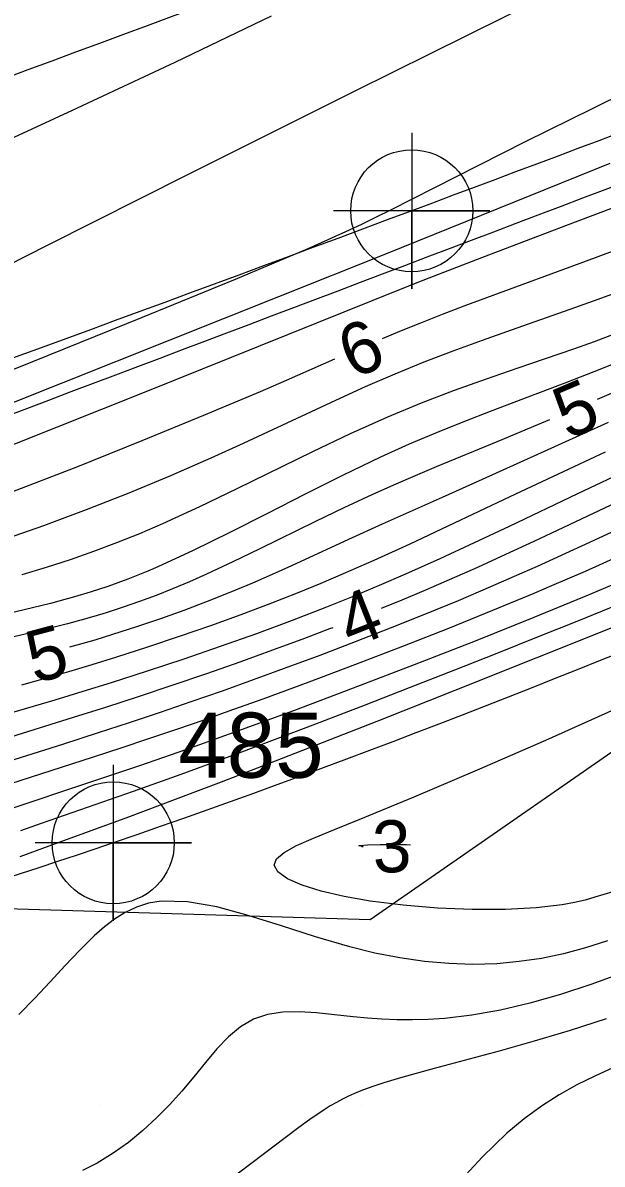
# Model space of a CAD drawing. Extents: x 2602990 to 2605851, y 618069 to 619180.
# Drawn here: x 2603717.01 to 2603739.25, y 618517.75 to 618561.61 of the extents above; entities that cross this region are included whole.
import ezdxf

# ---------------------------------------------------------------- set-up
doc = ezdxf.new("R2010")
doc.units = 0
for name, color, linetype in [('DTM Contours Major', 7, 'Continuous'), ('DTM Contours Major Text', 7, 'Continuous'), ('DTM Contours Minor', 7, 'Continuous'), ('DTM Contours Minor Text', 7, 'Continuous'), ('Exist DTM Breakline', 7, 'Continuous'), ('Exist DTM Breakline Cogo Number', 7, 'Continuous'), ('Exist DTM Breakline Cogo Point CELL', 7, 'Continuous'), ('Exist DTM Crownline', 7, 'Continuous'), ('Exist DTM QL2 LIDAR Elevation Point', 7, 'Continuous'), ('Exist Roads EOP', 7, 'Continuous'), ('Exist Roads EOP Cogo Point CELL', 7, 'Continuous'), ('PH Exist DTM Obscure Area', 7, 'Continuous')]:
    doc.layers.add(name, color=color, linetype=linetype)

# ---------------------------------------------------------------- blocks, each defined once
blk = doc.blocks.new('EXIST DTM BREAKLINE COGO POINT')
at = {"layer": 'Exist DTM Breakline Cogo Point CELL'}
blk.add_lwpolyline([(0, 0.06), (0, -0.06), (0, 0), (0.06, 0), (-0.06, 0)], dxfattribs=at)
blk.add_circle((0, 0), 0.04688, dxfattribs=at)
blk = doc.blocks.new('EXIST ROADS EOP COGO POINT')
at = {"layer": 'Exist Roads EOP Cogo Point CELL'}
blk.add_lwpolyline([(0, 0.06), (0, -0.06), (0, 0), (0.06, 0), (-0.06, 0)], dxfattribs=at)
blk.add_circle((0, 0), 0.04688, dxfattribs=at)

msp = doc.modelspace()

# ---------------------------------------------------------------- linework, layer by layer
at = {"layer": 'DTM Contours Major'}
for points in [[(2603739.543, 618556.205), (2603730.93, 618552.729), (2603726.826, 618551.082), (2603718.484, 618547.75), (2603707.876, 618543.522), (2603706.375, 618542.916), (2603705.118, 618542.394), (2603703.916, 618541.877), (2603702.959, 618541.454), (2603700.314, 618540.267), (2603696.991, 618538.769), (2603693.261, 618537.094), (2603689.392, 618535.379), (2603685.655, 618533.76)], [(2603739.795, 618543.174), (2603736.622, 618541.682), (2603735.542, 618541.181), (2603734.458, 618540.686), (2603733.371, 618540.203), (2603732.466, 618539.811), (2603731.558, 618539.429), (2603730.767, 618539.104)], [(2603728.908, 618538.368), (2603728.782, 618538.319), (2603727.827, 618537.956), (2603726.595, 618537.5), (2603725.337, 618537.047), (2603724.058, 618536.598), (2603722.767, 618536.157), (2603721.471, 618535.725), (2603720.176, 618535.303), (2603718.945, 618534.912), (2603716.54, 618534.167)]]:
    msp.add_lwpolyline(points, dxfattribs=at)
at = {"layer": 'DTM Contours Minor'}
for points in [[(2603754.174, 618565.909), (2603738.886, 618558.326), (2603736.297, 618557.034), (2603733.645, 618555.698), (2603731.123, 618554.414), (2603730.578, 618554.143), (2603730.012, 618553.869), (2603729.401, 618553.581), (2603728.722, 618553.272), (2603727.953, 618552.932), (2603725.159, 618551.75), (2603721.585, 618550.287), (2603717.382, 618548.591), (2603712.701, 618546.708), (2603709.755, 618545.518)], [(2603736.985, 618562.591), (2603729.756, 618558.992), (2603723.333, 618555.777), (2603717.945, 618553.061), (2603714.809, 618551.473), (2603711.703, 618549.892), (2603708.727, 618548.369), (2603705.983, 618546.953), (2603703.572, 618545.696), (2603701.983, 618544.855), (2603699.922, 618543.746), (2603697.4, 618542.373), (2603696.414, 618541.849), (2603695.359, 618541.306), (2603694.203, 618540.733), (2603692.916, 618540.123), (2603690.348, 618538.965), (2603687.378, 618537.684), (2603684.081, 618536.295)], [(2603763.372, 618562.079), (2603760.882, 618561.27), (2603760.143, 618561.025), (2603759.436, 618560.783), (2603758.909, 618560.594), (2603758.392, 618560.402), (2603757.88, 618560.204), (2603757.366, 618560), (2603756.313, 618559.565), (2603755.317, 618559.14), (2603751.942, 618557.676), (2603750.673, 618557.136), (2603749.323, 618556.574), (2603747.274, 618555.747), (2603745.118, 618554.901), (2603742.917, 618554.058), (2603740.735, 618553.235), (2603738.636, 618552.454), (2603734.812, 618551.044), (2603733.942, 618550.719), (2603733.101, 618550.399), (2603732.28, 618550.078), (2603731.47, 618549.752), (2603730.809, 618549.475)], [(2603726.536, 618561.87), (2603722.845, 618560.091), (2603718.905, 618558.248), (2603715.103, 618556.486), (2603712.943, 618555.478), (2603710.954, 618554.542), (2603709.102, 618553.662), (2603707.352, 618552.822), (2603705.67, 618552.007), (2603704.021, 618551.201), (2603701.846, 618550.128), (2603699.653, 618549.035), (2603697.428, 618547.914), (2603695.157, 618546.757), (2603692.824, 618545.556), (2603690.416, 618544.303), (2603687.512, 618542.775), (2603684.563, 618541.209), (2603681.649, 618539.649), (2603679.877, 618538.692)], [(2603748.155, 618557.711), (2603738.208, 618553.947), (2603734.61, 618552.576), (2603732.2, 618551.642), (2603730.446, 618550.947), (2603721.726, 618547.439), (2603718.329, 618546.08), (2603714.979, 618544.747)], [(2603740.172, 618551.383), (2603739.085, 618550.982), (2603738.009, 618550.595), (2603735.757, 618549.802), (2603734.638, 618549.404), (2603733.522, 618548.995), (2603732.406, 618548.568), (2603731.291, 618548.115), (2603730.156, 618547.624), (2603729.012, 618547.106), (2603725.468, 618545.449), (2603724.228, 618544.884), (2603722.674, 618544.205), (2603721.076, 618543.539), (2603719.446, 618542.896), (2603717.8, 618542.284), (2603716.152, 618541.711)], [(2603739.703, 618549.646), (2603738.938, 618549.359), (2603738.151, 618549.078), (2603735.978, 618548.332), (2603734.799, 618547.922), (2603733.572, 618547.478), (2603732.306, 618546.992), (2603731.011, 618546.456), (2603729.578, 618545.813), (2603728.13, 618545.125), (2603725.228, 618543.7), (2603723.791, 618543.009), (2603722.374, 618542.362), (2603721.486, 618541.982), (2603720.602, 618541.626), (2603719.716, 618541.293), (2603718.82, 618540.979), (2603717.906, 618540.684), (2603716.968, 618540.404)], [(2603740.452, 618548.819), (2603739.229, 618548.319), (2603737.816, 618547.762), (2603736.772, 618547.363), (2603734.951, 618546.675), (2603733.958, 618546.29), (2603732.92, 618545.872), (2603731.845, 618545.418), (2603730.741, 618544.923), (2603729.305, 618544.234), (2603727.852, 618543.502), (2603726.397, 618542.755), (2603724.958, 618542.021), (2603723.551, 618541.33), (2603722.192, 618540.709), (2603721.803, 618540.543), (2603721.418, 618540.385), (2603721.035, 618540.236), (2603720.652, 618540.093), (2603720.268, 618539.956), (2603719.589, 618539.733), (2603718.998, 618539.554), (2603718.387, 618539.383), (2603718.073, 618539.3), (2603716.425, 618538.9)], [(2603728.973, 618548.682), (2603727.124, 618547.872), (2603726.125, 618547.439), (2603723.949, 618546.518), (2603721.58, 618545.545), (2603719.106, 618544.557), (2603716.614, 618543.593)], [(2603741.205, 618548.062), (2603739.06, 618547.144)], [(2603737.222, 618546.356), (2603736.769, 618546.162), (2603735.246, 618545.523), (2603732.882, 618544.551), (2603732.067, 618544.208), (2603731.241, 618543.851), (2603730.405, 618543.477), (2603729.329, 618542.974), (2603728.249, 618542.45), (2603726.11, 618541.398), (2603725.068, 618540.894), (2603724.057, 618540.424), (2603723.402, 618540.134), (2603722.76, 618539.864), (2603722.125, 618539.611), (2603721.492, 618539.375), (2603720.856, 618539.153), (2603720.213, 618538.945), (2603719.729, 618538.798), (2603719.235, 618538.657), (2603718.728, 618538.519), (2603718.206, 618538.384), (2603717.103, 618538.116), (2603714.137, 618537.432)], [(2603739.477, 618546.248), (2603737.557, 618545.383), (2603734.644, 618544.06), (2603733.106, 618543.372), (2603730.805, 618542.352), (2603729.516, 618541.764), (2603727.324, 618540.751), (2603726.578, 618540.415), (2603725.821, 618540.085), (2603724.959, 618539.724), (2603724.082, 618539.374), (2603723.191, 618539.036), (2603722.289, 618538.711), (2603721.377, 618538.4), (2603720.456, 618538.104), (2603719.769, 618537.895), (2603719.076, 618537.693), (2603718.795, 618537.615)], [(2603739.37, 618545.118), (2603738.163, 618544.556), (2603735.704, 618543.393), (2603733.328, 618542.265), (2603731.862, 618541.58), (2603730.488, 618540.954), (2603729.309, 618540.434), (2603728.447, 618540.067), (2603727.544, 618539.697), (2603726.491, 618539.284), (2603725.374, 618538.864), (2603724.209, 618538.442), (2603723.009, 618538.025), (2603721.789, 618537.618), (2603720.564, 618537.226), (2603719.663, 618536.948), (2603718.763, 618536.679), (2603717.865, 618536.419), (2603716.963, 618536.164)], [(2603740.356, 618544.489), (2603738.296, 618543.514), (2603735.673, 618542.262), (2603734.34, 618541.633), (2603733.011, 618541.018), (2603731.698, 618540.428), (2603730.693, 618539.992), (2603729.689, 618539.572), (2603728.672, 618539.161), (2603727.342, 618538.646), (2603725.976, 618538.139), (2603724.586, 618537.643), (2603723.185, 618537.161), (2603721.785, 618536.696), (2603720.398, 618536.252), (2603719.308, 618535.913), (2603718.234, 618535.588), (2603716.139, 618534.97)], [(2603742.7, 618543.461), (2603738.461, 618541.498), (2603736.756, 618540.722), (2603735.874, 618540.33), (2603734.965, 618539.935), (2603733.72, 618539.407), (2603732.432, 618538.876), (2603731.111, 618538.347), (2603729.766, 618537.821), (2603728.406, 618537.303), (2603727.041, 618536.795), (2603725.847, 618536.36), (2603724.655, 618535.935), (2603723.464, 618535.52), (2603722.275, 618535.113), (2603721.085, 618534.715), (2603719.895, 618534.325), (2603718.533, 618533.886), (2603714.622, 618532.65)], [(2603739.813, 618541.077), (2603738.596, 618540.534), (2603737.305, 618539.972), (2603736.622, 618539.682), (2603735.04, 618539.024), (2603733.349, 618538.34), (2603731.585, 618537.645), (2603729.784, 618536.951), (2603727.982, 618536.273), (2603726.216, 618535.625), (2603725.092, 618535.222), (2603723.992, 618534.834), (2603722.909, 618534.461), (2603721.839, 618534.098), (2603720.773, 618533.743), (2603719.706, 618533.394), (2603715.296, 618531.973)], [(2603739.708, 618540.043), (2603738.714, 618539.622), (2603736.619, 618538.757), (2603734.367, 618537.854), (2603732.031, 618536.939), (2603729.684, 618536.039), (2603727.398, 618535.18), (2603725.244, 618534.39), (2603723.291, 618533.692), (2603721.483, 618533.064), (2603719.766, 618532.482), (2603716.24, 618531.306)], [(2603739.814, 618539.238), (2603738.337, 618538.635), (2603736.795, 618538.013), (2603735.204, 618537.379), (2603733.58, 618536.737), (2603731.841, 618536.056), (2603730.109, 618535.383), (2603728.407, 618534.728), (2603726.761, 618534.101), (2603725.195, 618533.513), (2603723.076, 618532.733), (2603721.243, 618532.078), (2603717.714, 618530.845), (2603716.925, 618530.564)], [(2603739.754, 618538.416), (2603736.706, 618537.194), (2603733.596, 618535.956), (2603730.597, 618534.769), (2603726.696, 618533.238), (2603724.617, 618532.433), (2603722.858, 618531.763), (2603721.024, 618531.08), (2603718.006, 618529.978), (2603716.897, 618529.565)], [(2603739.659, 618528.214), (2603738.973, 618528.008), (2603738.599, 618527.903), (2603738.185, 618527.804), (2603737.718, 618527.718), (2603736.713, 618527.604), (2603735.543, 618527.546), (2603734.264, 618527.544), (2603732.933, 618527.596), (2603731.608, 618527.701), (2603730.344, 618527.859), (2603729.347, 618528.035), (2603728.467, 618528.243), (2603727.73, 618528.475), (2603727.165, 618528.724), (2603726.799, 618528.982), (2603726.66, 618529.244), (2603726.751, 618529.483), (2603727.042, 618529.73), (2603727.519, 618529.994), (2603728.167, 618530.287), (2603728.97, 618530.618), (2603729.914, 618530.999), (2603732.032, 618531.874), (2603734.467, 618532.909), (2603737.082, 618534.05), (2603739.741, 618535.241)], [(2603730, 618529.973), (2603729.923, 618529.981), (2603729.907, 618529.986), (2603729.906, 618529.991), (2603729.941, 618530.001), (2603730.241, 618530.023), (2603730.731, 618530.036), (2603731.276, 618530.041), (2603731.738, 618530.037), (2603731.888, 618530.028)], [(2603730.079, 618529.954), (2603730.033, 618529.954), (2603730, 618529.973)], [(2603739.45, 618526.339), (2603738.61, 618526.067), (2603737.767, 618525.841), (2603736.919, 618525.663), (2603736.065, 618525.535), (2603735.202, 618525.458), (2603734.287, 618525.432), (2603733.362, 618525.461), (2603732.426, 618525.545), (2603731.481, 618525.681), (2603730.526, 618525.867), (2603729.562, 618526.102), (2603728.242, 618526.49), (2603726.933, 618526.911), (2603725.66, 618527.312), (2603724.45, 618527.64), (2603723.329, 618527.84), (2603722.324, 618527.86), (2603721.831, 618527.778), (2603721.373, 618527.632), (2603720.943, 618527.428), (2603720.534, 618527.172), (2603720.139, 618526.87), (2603719.75, 618526.528), (2603719.195, 618525.983), (2603718.633, 618525.389), (2603718.06, 618524.765), (2603717.469, 618524.131), (2603716.856, 618523.508)], [(2603740.086, 618525.123), (2603738.854, 618524.664), (2603737.648, 618524.268), (2603736.475, 618523.937), (2603735.341, 618523.674), (2603734.249, 618523.479), (2603733.206, 618523.356), (2603732.574, 618523.315), (2603731.963, 618523.3), (2603731.37, 618523.306), (2603730.794, 618523.33), (2603730.234, 618523.369), (2603729.689, 618523.419), (2603728.969, 618523.496), (2603728.277, 618523.565), (2603727.617, 618523.604), (2603726.992, 618523.591), (2603726.407, 618523.504), (2603725.864, 618523.322), (2603725.367, 618523.03), (2603724.902, 618522.643), (2603724.457, 618522.18), (2603724.019, 618521.664), (2603723.574, 618521.115), (2603723.108, 618520.555), (2603722.641, 618520.034), (2603722.145, 618519.528), (2603721.619, 618519.044), (2603721.062, 618518.589), (2603720.475, 618518.17), (2603719.858, 618517.793), (2603719.303, 618517.506)], [(2603739.407, 618523.332), (2603738.025, 618522.886), (2603736.643, 618522.475), (2603735.291, 618522.096), (2603732.802, 618521.427), (2603731.501, 618521.069), (2603730.87, 618520.882), (2603730.481, 618520.755), (2603730.228, 618520.666), (2603729.983, 618520.572), (2603729.744, 618520.474), (2603729.51, 618520.367), (2603729.277, 618520.252), (2603729.044, 618520.127), (2603728.81, 618519.991), (2603728.572, 618519.842), (2603728.328, 618519.681), (2603728.077, 618519.508), (2603727.547, 618519.123), (2603725.337, 618517.442), (2603724.055, 618516.496), (2603722.683, 618515.552), (2603721.242, 618514.664), (2603719.777, 618513.897)], [(2603739.664, 618521.449), (2603738.968, 618521.141), (2603738.278, 618520.799), (2603737.594, 618520.417), (2603736.917, 618519.986), (2603736.248, 618519.5), (2603735.588, 618518.95), (2603734.636, 618518.028), (2603733.699, 618516.993)]]:
    msp.add_lwpolyline(points, dxfattribs=at)
at = {"layer": 'Exist DTM Breakline'}
msp.add_spline([(2603647.352, 618520.802), (2603704.337, 618541.966), (2603758.983, 618562.663), (2603811.118, 618582.434), (2603865.604, 618602.567), (2603913.966, 618621.231), (2603963.574, 618640.143), (2603974.725, 618636.355), (2603978.77, 618630.138), (2603971.844, 618627.992), (2603956.88, 618621.982), (2603923.969, 618609.772), (2603877.426, 618591.796), (2603827.273, 618571.857), (2603776.875, 618552.809), (2603720.479, 618530.104), (2603675.109, 618514.176), (2603657.355, 618505.354), (2603640.368, 618498.804), (2603619.191, 618491.366), (2603591.676, 618480.386)], degree=3, dxfattribs=at)
at = {"layer": 'Exist DTM Crownline'}
msp.add_spline([(2603233.488, 618380.754), (2603285.185, 618400.095), (2603335.457, 618418.629), (2603390.812, 618439.069), (2603440.087, 618457.325), (2603493.996, 618477.231), (2603542.655, 618495.301), (2603600.808, 618516.867), (2603653.659, 618536.362), (2603706.222, 618555.742), (2603764.811, 618577.593), (2603823.52, 618599.847), (2603878.564, 618620.56), (2603937.951, 618643.078), (2603997.369, 618665.789), (2604036.209, 618680.665), (2604055.311, 618688.017)], degree=3, dxfattribs=at)
at = {"layer": 'Exist DTM QL2 LIDAR Elevation Point'}
for p, q in [((2603720, 618540), (2603720, 618540)), ((2603730, 618540), (2603730, 618540)), ((2603730, 618530), (2603730, 618530)), ((2603720, 618520), (2603720, 618520)), ((2603730, 618520), (2603730, 618520))]:
    msp.add_line(p, q, dxfattribs=at)
at = {"layer": 'Exist Roads EOP'}
for points in [[(2603230.17, 618389.98), (2603282.929, 618409.597), (2603332.773, 618427.868), (2603388.167, 618448.413), (2603437.203, 618466.721), (2603490.778, 618486.527), (2603539.039, 618504.558), (2603597.451, 618526.156), (2603651.053, 618545.972), (2603705.208, 618566.084), (2603762.02, 618587.183), (2603820.334, 618609.162), (2603876.341, 618629.99), (2603934.909, 618652.28), (2603996.409, 618675.568), (2604033.216, 618689.957), (2604052.01, 618697.199)], [(2604034.633, 618668.486), (2603984.89, 618650.123), (2603936.767, 618631.654), (2603888.195, 618613.335), (2603837.766, 618594.258), (2603782.918, 618573.705), (2603731.939, 618554.39), (2603671.126, 618532.171), (2603621.822, 618514.106), (2603561.545, 618491.877), (2603506.421, 618471.293), (2603452.163, 618451.33), (2603398.364, 618431.316), (2603341.431, 618410.355), (2603281.65, 618388.199), (2603223.033, 618366.475), (2603185.717, 618352.612)]]:
    msp.add_spline(points, degree=3, dxfattribs=at)
at = {"layer": 'PH Exist DTM Obscure Area'}
msp.add_lwpolyline([(2603611.669, 618481.486), (2603621.832, 618487.193), (2603634.854, 618493.342), (2603647.569, 618502.487), (2603662.594, 618512.341), (2603675.88, 618519.311), (2603694.34, 618526.885), (2603713.833, 618527.652), (2603730.339, 618527.158), (2603742.923, 618535.893), (2603753.597, 618544.606), (2603767.139, 618552.942), (2603782.778, 618556.802), (2603798.072, 618555.067), (2603811.904, 618561.907)], dxfattribs=at)

# ---------------------------------------------------------------- block references
at = {"layer": 'Exist DTM Breakline Cogo Point CELL', "xscale": 50, "yscale": 50}
msp.add_blockref('EXIST DTM BREAKLINE COGO POINT', (2603720.479, 618530.104), dxfattribs=at)
at = {"layer": 'Exist Roads EOP Cogo Point CELL', "xscale": 50, "yscale": 50}
msp.add_blockref('EXIST ROADS EOP COGO POINT', (2603731.939, 618554.39), dxfattribs=at)

# ---------------------------------------------------------------- texts
at = {"layer": 'DTM Contours Major Text'}
msp.add_text('4', height=2, rotation=21.597, dxfattribs=at).set_placement((2603729.6, 618537.562))
at = {"layer": 'DTM Contours Minor Text'}
for s, rotation, p in [('6', 23.3769, (2603729.686, 618547.905)), ('5', 23.2007, (2603737.934, 618545.574)), ('5', 14.9302, (2603717.457, 618536.216)), ('3', 2.3497, (2603730.467, 618528.939))]:
    msp.add_text(s, height=2, rotation=rotation, dxfattribs=at).set_placement(p)
at = {"layer": 'Exist DTM Breakline Cogo Number'}
msp.add_text('485', height=2.5, dxfattribs=at).set_placement((2603722.979, 618532.604))

doc.saveas('drawing.dxf')
